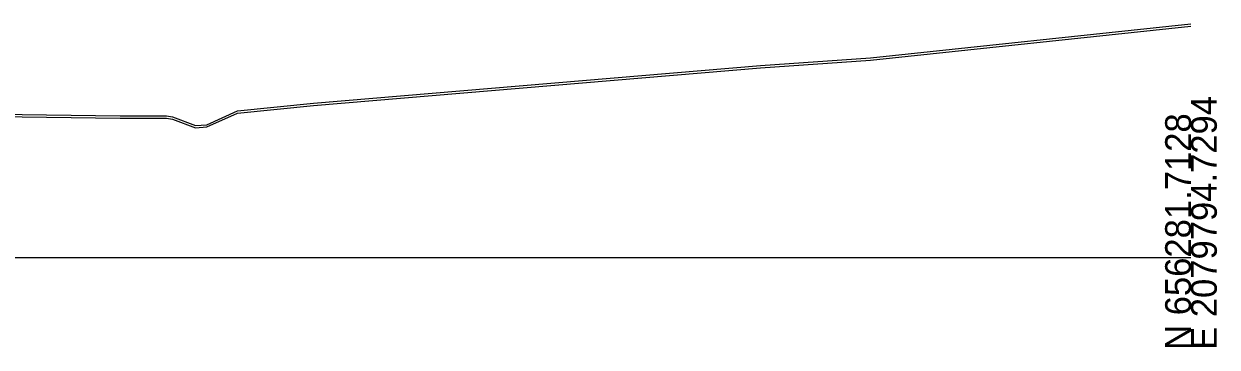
# Model space of a CAD drawing. Extents: x 1131015 to 1136271, y 133453 to 174329.
# Drawn here: x 1131513.9 to 1131643.3, y 169658 to 169692.9 of the extents above; entities that cross this region are included whole.
import ezdxf

# ---------------------------------------------------------------- set-up
doc = ezdxf.new("R2010")
doc.units = 0
for name, color, linetype in [('DESIGN - SHEET - Light Grid', 7, 'Continuous'), ('SURVEY - GROUND - Bottom of Topsoil Layer', 7, 'Continuous'), ('SURVEY - GROUND - Top of Ground', 7, 'Continuous')]:
    doc.layers.add(name, color=color, linetype=linetype)

msp = doc.modelspace()

# ---------------------------------------------------------------- linework, layer by layer
at = {"layer": 'DESIGN - SHEET - Light Grid'}
msp.add_line((1131340.46, 169667.66), (1131640.46, 169667.66), dxfattribs=at)
at = {"layer": 'SURVEY - GROUND - Bottom of Topsoil Layer'}
for p, q in [((1131605.7, 169689.03), (1131640.46, 169692.7)), ((1131593.79, 169688.21), (1131605.7, 169689.03)), ((1131545.3, 169684.1), (1131593.79, 169688.21)), ((1131533.73, 169681.79), (1131537.06, 169683.3)), ((1131537.06, 169683.3), (1131545.3, 169684.1)), ((1131506.44, 169682.96), (1131524.34, 169682.76)), ((1131524.34, 169682.76), (1131529.38, 169682.75)), ((1131529.38, 169682.75), (1131530.03, 169682.64)), ((1131530.03, 169682.64), (1131532.51, 169681.7)), ((1131532.51, 169681.7), (1131533.73, 169681.79))]:
    msp.add_line(p, q, dxfattribs=at)
at = {"layer": 'SURVEY - GROUND - Top of Ground'}
for p, q in [((1131605.7, 169689.28), (1131640.46, 169692.95)), ((1131545.3, 169684.35), (1131593.79, 169688.46)), ((1131593.79, 169688.46), (1131605.7, 169689.28)), ((1131506.44, 169683.21), (1131524.34, 169683.01)), ((1131533.73, 169682.04), (1131537.06, 169683.55)), ((1131537.06, 169683.55), (1131545.3, 169684.35)), ((1131524.34, 169683.01), (1131529.38, 169683)), ((1131529.38, 169683), (1131530.03, 169682.89)), ((1131530.03, 169682.89), (1131532.51, 169681.95)), ((1131532.51, 169681.95), (1131533.73, 169682.04))]:
    msp.add_line(p, q, dxfattribs=at)

# ---------------------------------------------------------------- texts
at = {"layer": 'DESIGN - SHEET - Light Grid'}
for s, p in [('E 2079794.7294', (1131643.26, 169657.66)), ('N 656281.7128', (1131640.46, 169657.66))]:
    msp.add_text(s, height=2.8, rotation=90, dxfattribs=at).set_placement(p)

doc.saveas('drawing.dxf')
